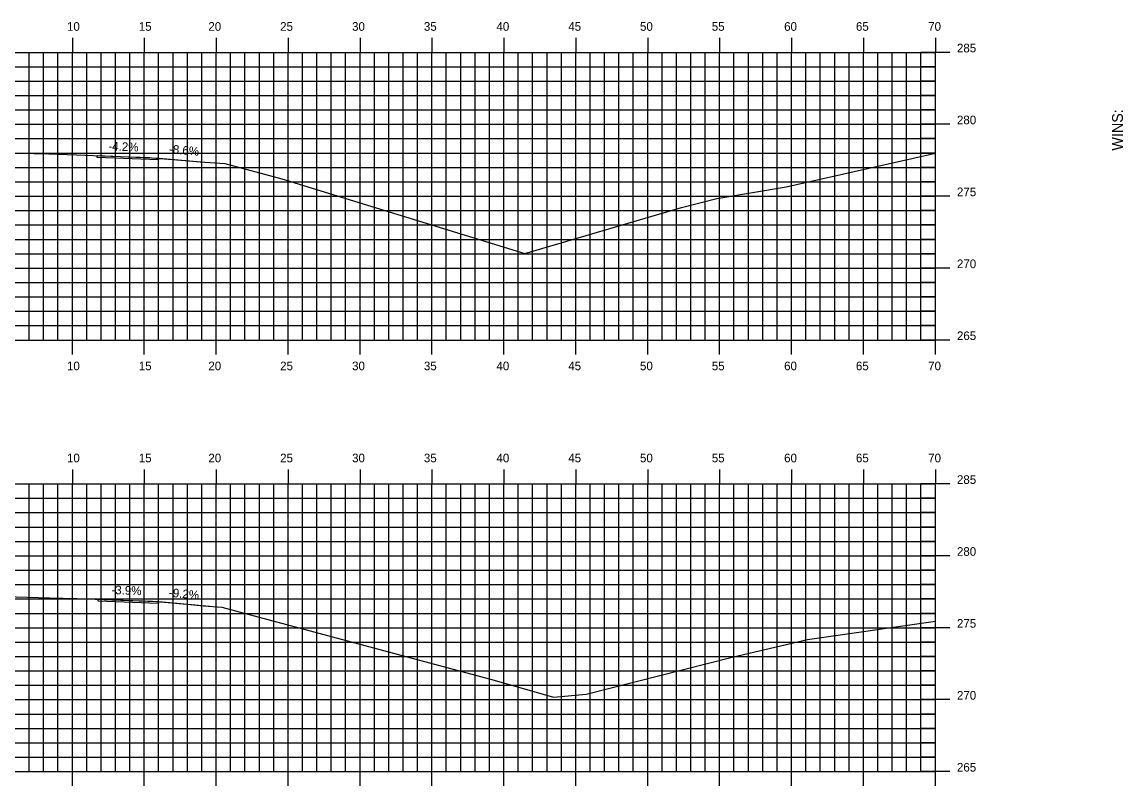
# Model space of a CAD drawing. Extents: x 1170543 to 1177585, y 609599 to 610623.
# Drawn here: x 1177285.7 to 1177362.2, y 610311.8 to 610364.9 of the extents above; entities that cross this region are included whole.
import ezdxf

# ---------------------------------------------------------------- set-up
doc = ezdxf.new("R2010")
doc.units = 0
for name, color, linetype in [('ANNOTATION', 7, 'Continuous'), ('BORDER', 7, 'Continuous'), ('D_Roadway_Centerline', 7, 'Continuous'), ('D_Roadway_Edge_TW', 7, 'Continuous'), ('H_V ANNOTATION', 7, 'Continuous'), ('MAJOR', 7, 'Continuous'), ('MINOR', 7, 'Continuous'), ('S_Roadway_Centerline', 7, 'Continuous')]:
    doc.layers.add(name, color=color, linetype=linetype)

msp = doc.modelspace()

# ---------------------------------------------------------------- linework, layer by layer
at = {"layer": 'D_Roadway_Centerline'}
for points in [[(1177290.898, 610355.624), (1177290.902, 610355.624), (1177294.668, 610355.465), (1177294.673, 610355.464), (1177295.168, 610355.443), (1177295.202, 610355.443), (1177298.637, 610355.149)], [(1177290.958, 610324.778), (1177291.906, 610324.741), (1177295.043, 610324.618), (1177295.043, 610324.618), (1177295.168, 610324.613), (1177295.172, 610324.613), (1177298.693, 610324.291)]]:
    msp.add_lwpolyline(points, dxfattribs=at)
at = {"layer": 'D_Roadway_Edge_TW'}
for points in [[(1177290.898, 610355.624), (1177294.667, 610355.465), (1177295.168, 610355.443), (1177295.168, 610355.318), (1177290.898, 610355.499), (1177290.898, 610355.624)], [(1177290.898, 610355.624), (1177294.667, 610355.465), (1177295.168, 610355.443), (1177295.168, 610355.318), (1177290.898, 610355.499), (1177290.898, 610355.624)], [(1177290.958, 610324.778), (1177295.042, 610324.618), (1177295.168, 610324.613), (1177295.168, 610324.488), (1177290.958, 610324.653), (1177290.958, 610324.778)], [(1177290.958, 610324.778), (1177295.042, 610324.618), (1177295.168, 610324.613), (1177295.168, 610324.488), (1177290.958, 610324.653), (1177290.958, 610324.778)]]:
    msp.add_lwpolyline(points, dxfattribs=at)
at = {"layer": 'MAJOR'}
for p, q in [((1177289.168, 610363.803), (1177289.168, 610362.801)), ((1177294.168, 610363.803), (1177294.168, 610362.801)), ((1177299.168, 610363.803), (1177299.168, 610362.801)), ((1177304.168, 610363.803), (1177304.168, 610362.801)), ((1177309.168, 610363.803), (1177309.168, 610362.801)), ((1177314.168, 610363.803), (1177314.168, 610362.801)), ((1177319.168, 610363.803), (1177319.168, 610362.801)), ((1177324.168, 610363.803), (1177324.168, 610362.801)), ((1177329.168, 610363.803), (1177329.168, 610362.801)), ((1177334.168, 610363.803), (1177334.168, 610362.801)), ((1177339.168, 610363.803), (1177339.168, 610362.801)), ((1177344.168, 610363.803), (1177344.168, 610362.801)), ((1177349.168, 610363.803), (1177349.168, 610362.801)), ((1177209.168, 610362.801), (1177349.168, 610362.801)), ((1177209.168, 610362.801), (1177349.168, 610362.801)), ((1177289.168, 610342.801), (1177289.168, 610362.801)), ((1177294.168, 610342.801), (1177294.168, 610362.801)), ((1177299.168, 610342.801), (1177299.168, 610362.801)), ((1177304.168, 610342.801), (1177304.168, 610362.801)), ((1177309.168, 610342.801), (1177309.168, 610362.801)), ((1177314.168, 610342.801), (1177314.168, 610362.801)), ((1177319.168, 610342.801), (1177319.168, 610362.801)), ((1177324.168, 610342.801), (1177324.168, 610362.801)), ((1177329.168, 610342.801), (1177329.168, 610362.801)), ((1177334.168, 610342.801), (1177334.168, 610362.801)), ((1177339.168, 610342.801), (1177339.168, 610362.801)), ((1177344.168, 610342.801), (1177344.168, 610362.801)), ((1177350.17, 610362.801), (1177348.166, 610362.801)), ((1177349.168, 610342.801), (1177349.168, 610362.801)), ((1177349.168, 610342.801), (1177349.168, 610362.801)), ((1177209.168, 610357.801), (1177349.168, 610357.801)), ((1177350.17, 610357.801), (1177348.166, 610357.801)), ((1177209.168, 610352.801), (1177349.168, 610352.801)), ((1177350.17, 610352.801), (1177348.166, 610352.801)), ((1177209.168, 610347.801), (1177349.168, 610347.801)), ((1177350.17, 610347.801), (1177348.166, 610347.801)), ((1177209.168, 610342.801), (1177349.168, 610342.801)), ((1177209.168, 610342.801), (1177349.168, 610342.801)), ((1177289.168, 610341.799), (1177289.168, 610342.801)), ((1177294.168, 610341.799), (1177294.168, 610342.801)), ((1177299.168, 610341.799), (1177299.168, 610342.801)), ((1177304.168, 610341.799), (1177304.168, 610342.801)), ((1177309.168, 610341.799), (1177309.168, 610342.801)), ((1177314.168, 610341.799), (1177314.168, 610342.801)), ((1177319.168, 610341.799), (1177319.168, 610342.801)), ((1177324.168, 610341.799), (1177324.168, 610342.801)), ((1177329.168, 610341.799), (1177329.168, 610342.801)), ((1177334.168, 610341.799), (1177334.168, 610342.801)), ((1177339.168, 610341.799), (1177339.168, 610342.801)), ((1177344.168, 610341.799), (1177344.168, 610342.801)), ((1177350.17, 610342.801), (1177348.166, 610342.801)), ((1177349.168, 610341.799), (1177349.168, 610342.801)), ((1177289.168, 610333.803), (1177289.168, 610332.801)), ((1177294.168, 610333.803), (1177294.168, 610332.801)), ((1177299.168, 610333.803), (1177299.168, 610332.801)), ((1177304.168, 610333.803), (1177304.168, 610332.801)), ((1177309.168, 610333.803), (1177309.168, 610332.801)), ((1177314.168, 610333.803), (1177314.168, 610332.801)), ((1177319.168, 610333.803), (1177319.168, 610332.801)), ((1177324.168, 610333.803), (1177324.168, 610332.801)), ((1177329.168, 610333.803), (1177329.168, 610332.801)), ((1177334.168, 610333.803), (1177334.168, 610332.801)), ((1177339.168, 610333.803), (1177339.168, 610332.801)), ((1177344.168, 610333.803), (1177344.168, 610332.801)), ((1177349.168, 610333.803), (1177349.168, 610332.801)), ((1177209.168, 610332.801), (1177349.168, 610332.801)), ((1177209.168, 610332.801), (1177349.168, 610332.801)), ((1177289.168, 610312.801), (1177289.168, 610332.801)), ((1177294.168, 610312.801), (1177294.168, 610332.801)), ((1177299.168, 610312.801), (1177299.168, 610332.801)), ((1177304.168, 610312.801), (1177304.168, 610332.801)), ((1177309.168, 610312.801), (1177309.168, 610332.801)), ((1177314.168, 610312.801), (1177314.168, 610332.801)), ((1177319.168, 610312.801), (1177319.168, 610332.801)), ((1177324.168, 610312.801), (1177324.168, 610332.801)), ((1177329.168, 610312.801), (1177329.168, 610332.801)), ((1177334.168, 610312.801), (1177334.168, 610332.801)), ((1177339.168, 610312.801), (1177339.168, 610332.801)), ((1177344.168, 610312.801), (1177344.168, 610332.801)), ((1177350.17, 610332.801), (1177348.166, 610332.801)), ((1177349.168, 610312.801), (1177349.168, 610332.801)), ((1177349.168, 610312.801), (1177349.168, 610332.801)), ((1177209.168, 610327.801), (1177349.168, 610327.801)), ((1177350.17, 610327.801), (1177348.166, 610327.801)), ((1177209.168, 610322.801), (1177349.168, 610322.801)), ((1177350.17, 610322.801), (1177348.166, 610322.801)), ((1177209.168, 610317.801), (1177349.168, 610317.801)), ((1177350.17, 610317.801), (1177348.166, 610317.801)), ((1177209.168, 610312.801), (1177349.168, 610312.801)), ((1177209.168, 610312.801), (1177349.168, 610312.801)), ((1177289.168, 610311.799), (1177289.168, 610312.801)), ((1177294.168, 610311.799), (1177294.168, 610312.801)), ((1177299.168, 610311.799), (1177299.168, 610312.801)), ((1177304.168, 610311.799), (1177304.168, 610312.801)), ((1177309.168, 610311.799), (1177309.168, 610312.801)), ((1177314.168, 610311.799), (1177314.168, 610312.801)), ((1177319.168, 610311.799), (1177319.168, 610312.801)), ((1177324.168, 610311.799), (1177324.168, 610312.801)), ((1177329.168, 610311.799), (1177329.168, 610312.801)), ((1177334.168, 610311.799), (1177334.168, 610312.801)), ((1177339.168, 610311.799), (1177339.168, 610312.801)), ((1177344.168, 610311.799), (1177344.168, 610312.801)), ((1177350.17, 610312.801), (1177348.166, 610312.801)), ((1177349.168, 610311.799), (1177349.168, 610312.801))]:
    msp.add_line(p, q, dxfattribs=at)
at = {"layer": 'MINOR'}
for p, q in [((1177286.168, 610342.801), (1177286.168, 610362.801)), ((1177287.168, 610342.801), (1177287.168, 610362.801)), ((1177288.168, 610342.801), (1177288.168, 610362.801)), ((1177290.168, 610342.801), (1177290.168, 610362.801)), ((1177291.168, 610342.801), (1177291.168, 610362.801)), ((1177292.168, 610342.801), (1177292.168, 610362.801)), ((1177293.168, 610342.801), (1177293.168, 610362.801)), ((1177295.168, 610342.801), (1177295.168, 610362.801)), ((1177296.168, 610342.801), (1177296.168, 610362.801)), ((1177297.168, 610342.801), (1177297.168, 610362.801)), ((1177298.168, 610342.801), (1177298.168, 610362.801)), ((1177300.168, 610342.801), (1177300.168, 610362.801)), ((1177301.168, 610342.801), (1177301.168, 610362.801)), ((1177302.168, 610342.801), (1177302.168, 610362.801)), ((1177303.168, 610342.801), (1177303.168, 610362.801)), ((1177305.168, 610342.801), (1177305.168, 610362.801)), ((1177306.168, 610342.801), (1177306.168, 610362.801)), ((1177307.168, 610342.801), (1177307.168, 610362.801)), ((1177308.168, 610342.801), (1177308.168, 610362.801)), ((1177310.168, 610342.801), (1177310.168, 610362.801)), ((1177311.168, 610342.801), (1177311.168, 610362.801)), ((1177312.168, 610342.801), (1177312.168, 610362.801)), ((1177313.168, 610342.801), (1177313.168, 610362.801)), ((1177315.168, 610342.801), (1177315.168, 610362.801)), ((1177316.168, 610342.801), (1177316.168, 610362.801)), ((1177317.168, 610342.801), (1177317.168, 610362.801)), ((1177318.168, 610342.801), (1177318.168, 610362.801)), ((1177320.168, 610342.801), (1177320.168, 610362.801)), ((1177321.168, 610342.801), (1177321.168, 610362.801)), ((1177322.168, 610342.801), (1177322.168, 610362.801)), ((1177323.168, 610342.801), (1177323.168, 610362.801)), ((1177325.168, 610342.801), (1177325.168, 610362.801)), ((1177326.168, 610342.801), (1177326.168, 610362.801)), ((1177327.168, 610342.801), (1177327.168, 610362.801)), ((1177328.168, 610342.801), (1177328.168, 610362.801)), ((1177330.168, 610342.801), (1177330.168, 610362.801)), ((1177331.168, 610342.801), (1177331.168, 610362.801)), ((1177332.168, 610342.801), (1177332.168, 610362.801)), ((1177333.168, 610342.801), (1177333.168, 610362.801)), ((1177335.168, 610342.801), (1177335.168, 610362.801)), ((1177336.168, 610342.801), (1177336.168, 610362.801)), ((1177337.168, 610342.801), (1177337.168, 610362.801)), ((1177338.168, 610342.801), (1177338.168, 610362.801)), ((1177340.168, 610342.801), (1177340.168, 610362.801)), ((1177341.168, 610342.801), (1177341.168, 610362.801)), ((1177342.168, 610342.801), (1177342.168, 610362.801)), ((1177343.168, 610342.801), (1177343.168, 610362.801)), ((1177345.168, 610342.801), (1177345.168, 610362.801)), ((1177346.168, 610342.801), (1177346.168, 610362.801)), ((1177347.168, 610342.801), (1177347.168, 610362.801)), ((1177348.168, 610342.801), (1177348.168, 610362.801)), ((1177209.168, 610361.801), (1177349.168, 610361.801)), ((1177349.168, 610361.801), (1177348.166, 610361.801)), ((1177209.168, 610360.801), (1177349.168, 610360.801)), ((1177349.168, 610360.801), (1177348.166, 610360.801)), ((1177209.168, 610359.801), (1177349.168, 610359.801)), ((1177349.168, 610359.801), (1177348.166, 610359.801)), ((1177209.168, 610358.801), (1177349.168, 610358.801)), ((1177349.168, 610358.801), (1177348.166, 610358.801)), ((1177209.168, 610356.801), (1177349.168, 610356.801)), ((1177349.168, 610356.801), (1177348.166, 610356.801)), ((1177209.168, 610355.801), (1177349.168, 610355.801)), ((1177349.168, 610355.801), (1177348.166, 610355.801)), ((1177209.168, 610354.801), (1177349.168, 610354.801)), ((1177349.168, 610354.801), (1177348.166, 610354.801)), ((1177209.168, 610353.801), (1177349.168, 610353.801)), ((1177349.168, 610353.801), (1177348.166, 610353.801)), ((1177209.168, 610351.801), (1177349.168, 610351.801)), ((1177349.168, 610351.801), (1177348.166, 610351.801)), ((1177209.168, 610350.801), (1177349.168, 610350.801)), ((1177349.168, 610350.801), (1177348.166, 610350.801)), ((1177209.168, 610349.801), (1177349.168, 610349.801)), ((1177349.168, 610349.801), (1177348.166, 610349.801)), ((1177209.168, 610348.801), (1177349.168, 610348.801)), ((1177349.168, 610348.801), (1177348.166, 610348.801)), ((1177209.168, 610346.801), (1177349.168, 610346.801)), ((1177349.168, 610346.801), (1177348.166, 610346.801)), ((1177209.168, 610345.801), (1177349.168, 610345.801)), ((1177349.168, 610345.801), (1177348.166, 610345.801)), ((1177209.168, 610344.801), (1177349.168, 610344.801)), ((1177349.168, 610344.801), (1177348.166, 610344.801)), ((1177209.168, 610343.801), (1177349.168, 610343.801)), ((1177349.168, 610343.801), (1177348.166, 610343.801)), ((1177286.168, 610312.801), (1177286.168, 610332.801)), ((1177287.168, 610312.801), (1177287.168, 610332.801)), ((1177288.168, 610312.801), (1177288.168, 610332.801)), ((1177290.168, 610312.801), (1177290.168, 610332.801)), ((1177291.168, 610312.801), (1177291.168, 610332.801)), ((1177292.168, 610312.801), (1177292.168, 610332.801)), ((1177293.168, 610312.801), (1177293.168, 610332.801)), ((1177295.168, 610312.801), (1177295.168, 610332.801)), ((1177296.168, 610312.801), (1177296.168, 610332.801)), ((1177297.168, 610312.801), (1177297.168, 610332.801)), ((1177298.168, 610312.801), (1177298.168, 610332.801)), ((1177300.168, 610312.801), (1177300.168, 610332.801)), ((1177301.168, 610312.801), (1177301.168, 610332.801)), ((1177302.168, 610312.801), (1177302.168, 610332.801)), ((1177303.168, 610312.801), (1177303.168, 610332.801)), ((1177305.168, 610312.801), (1177305.168, 610332.801)), ((1177306.168, 610312.801), (1177306.168, 610332.801)), ((1177307.168, 610312.801), (1177307.168, 610332.801)), ((1177308.168, 610312.801), (1177308.168, 610332.801)), ((1177310.168, 610312.801), (1177310.168, 610332.801)), ((1177311.168, 610312.801), (1177311.168, 610332.801)), ((1177312.168, 610312.801), (1177312.168, 610332.801)), ((1177313.168, 610312.801), (1177313.168, 610332.801)), ((1177315.168, 610312.801), (1177315.168, 610332.801)), ((1177316.168, 610312.801), (1177316.168, 610332.801)), ((1177317.168, 610312.801), (1177317.168, 610332.801)), ((1177318.168, 610312.801), (1177318.168, 610332.801)), ((1177320.168, 610312.801), (1177320.168, 610332.801)), ((1177321.168, 610312.801), (1177321.168, 610332.801)), ((1177322.168, 610312.801), (1177322.168, 610332.801)), ((1177323.168, 610312.801), (1177323.168, 610332.801)), ((1177325.168, 610312.801), (1177325.168, 610332.801)), ((1177326.168, 610312.801), (1177326.168, 610332.801)), ((1177327.168, 610312.801), (1177327.168, 610332.801)), ((1177328.168, 610312.801), (1177328.168, 610332.801)), ((1177330.168, 610312.801), (1177330.168, 610332.801)), ((1177331.168, 610312.801), (1177331.168, 610332.801)), ((1177332.168, 610312.801), (1177332.168, 610332.801)), ((1177333.168, 610312.801), (1177333.168, 610332.801)), ((1177335.168, 610312.801), (1177335.168, 610332.801)), ((1177336.168, 610312.801), (1177336.168, 610332.801)), ((1177337.168, 610312.801), (1177337.168, 610332.801)), ((1177338.168, 610312.801), (1177338.168, 610332.801)), ((1177340.168, 610312.801), (1177340.168, 610332.801)), ((1177341.168, 610312.801), (1177341.168, 610332.801)), ((1177342.168, 610312.801), (1177342.168, 610332.801)), ((1177343.168, 610312.801), (1177343.168, 610332.801)), ((1177345.168, 610312.801), (1177345.168, 610332.801)), ((1177346.168, 610312.801), (1177346.168, 610332.801)), ((1177347.168, 610312.801), (1177347.168, 610332.801)), ((1177348.168, 610312.801), (1177348.168, 610332.801)), ((1177209.168, 610331.801), (1177349.168, 610331.801)), ((1177349.168, 610331.801), (1177348.166, 610331.801)), ((1177209.168, 610330.801), (1177349.168, 610330.801)), ((1177349.168, 610330.801), (1177348.166, 610330.801)), ((1177209.168, 610329.801), (1177349.168, 610329.801)), ((1177349.168, 610329.801), (1177348.166, 610329.801)), ((1177209.168, 610328.801), (1177349.168, 610328.801)), ((1177349.168, 610328.801), (1177348.166, 610328.801)), ((1177209.168, 610326.801), (1177349.168, 610326.801)), ((1177349.168, 610326.801), (1177348.166, 610326.801)), ((1177209.168, 610325.801), (1177349.168, 610325.801)), ((1177349.168, 610325.801), (1177348.166, 610325.801)), ((1177209.168, 610324.801), (1177349.168, 610324.801)), ((1177349.168, 610324.801), (1177348.166, 610324.801)), ((1177209.168, 610323.801), (1177349.168, 610323.801)), ((1177349.168, 610323.801), (1177348.166, 610323.801)), ((1177209.168, 610321.801), (1177349.168, 610321.801)), ((1177349.168, 610321.801), (1177348.166, 610321.801)), ((1177209.168, 610320.801), (1177349.168, 610320.801)), ((1177349.168, 610320.801), (1177348.166, 610320.801)), ((1177209.168, 610319.801), (1177349.168, 610319.801)), ((1177349.168, 610319.801), (1177348.166, 610319.801)), ((1177209.168, 610318.801), (1177349.168, 610318.801)), ((1177349.168, 610318.801), (1177348.166, 610318.801)), ((1177209.168, 610316.801), (1177349.168, 610316.801)), ((1177349.168, 610316.801), (1177348.166, 610316.801)), ((1177209.168, 610315.801), (1177349.168, 610315.801)), ((1177349.168, 610315.801), (1177348.166, 610315.801)), ((1177209.168, 610314.801), (1177349.168, 610314.801)), ((1177349.168, 610314.801), (1177348.166, 610314.801)), ((1177209.168, 610313.801), (1177349.168, 610313.801)), ((1177349.168, 610313.801), (1177348.166, 610313.801))]:
    msp.add_line(p, q, dxfattribs=at)
at = {"layer": 'S_Roadway_Centerline'}
for points in [[(1177284.464, 610355.818), (1177287.54, 610355.736), (1177289.464, 610355.684), (1177291.831, 610355.585), (1177294.557, 610355.498), (1177294.667, 610355.465), (1177297.001, 610355.274), (1177298.051, 610355.193), (1177299.771, 610355.064), (1177303.725, 610354.005), (1177320.634, 610348.828), (1177331.513, 610352.01), (1177333.985, 610352.632), (1177338.786, 610353.459), (1177349.168, 610355.791)], [(1177284.503, 610324.972), (1177287.586, 610324.887), (1177289.503, 610324.835), (1177292.005, 610324.737), (1177294.736, 610324.649), (1177295.042, 610324.618), (1177297.37, 610324.419), (1177298.278, 610324.323), (1177299.564, 610324.223), (1177318.5, 610319.153), (1177322.626, 610317.983), (1177324.882, 610318.18), (1177335.048, 610320.751), (1177340.269, 610321.981), (1177349.168, 610323.258)]]:
    msp.add_lwpolyline(points, dxfattribs=at)

# ---------------------------------------------------------------- texts
at = {"layer": 'ANNOTATION'}
for s, rotation, p in [('-4.2%', 357.57525, (1177291.662, 610355.993)), ('-8.6%', 355.10951, (1177295.864, 610355.79)), ('-3.9%', 357.75915, (1177291.869, 610325.143)), ('-9.2%', 354.76672, (1177295.862, 610324.954))]:
    msp.add_text(s, height=0.6, rotation=rotation, dxfattribs=at).set_placement(p)
at = {"layer": 'BORDER'}
msp.add_text('WINS:', height=0.7453, rotation=90, dxfattribs=at).set_placement((1177362.203, 610355.969))
at = {"layer": 'H_V ANNOTATION'}
for s, p in [('10', (1177288.793, 610364.301)), ('15', (1177293.785, 610364.301)), ('20', (1177298.622, 610364.301)), ('25', (1177303.614, 610364.301)), ('30', (1177308.616, 610364.301)), ('35', (1177313.608, 610364.301)), ('40', (1177318.654, 610364.301)), ('45', (1177323.646, 610364.301)), ('50', (1177328.632, 610364.301)), ('55', (1177333.624, 610364.301)), ('60', (1177338.654, 610364.301)), ('65', (1177343.646, 610364.301)), ('70', (1177348.67, 610364.301)), ('285', (1177350.668, 610362.801)), ('280', (1177350.668, 610357.801)), ('275', (1177350.668, 610352.801)), ('270', (1177350.668, 610347.801)), ('265', (1177350.668, 610342.801)), ('10', (1177288.793, 610340.701)), ('15', (1177293.785, 610340.701)), ('20', (1177298.622, 610340.701)), ('25', (1177303.614, 610340.701)), ('30', (1177308.616, 610340.701)), ('35', (1177313.608, 610340.701)), ('40', (1177318.654, 610340.701)), ('45', (1177323.646, 610340.701)), ('50', (1177328.632, 610340.701)), ('55', (1177333.624, 610340.701)), ('60', (1177338.654, 610340.701)), ('65', (1177343.646, 610340.701)), ('70', (1177348.67, 610340.701)), ('10', (1177288.793, 610334.301)), ('15', (1177293.785, 610334.301)), ('20', (1177298.622, 610334.301)), ('25', (1177303.614, 610334.301)), ('30', (1177308.616, 610334.301)), ('35', (1177313.608, 610334.301)), ('40', (1177318.654, 610334.301)), ('45', (1177323.646, 610334.301)), ('50', (1177328.632, 610334.301)), ('55', (1177333.624, 610334.301)), ('60', (1177338.654, 610334.301)), ('65', (1177343.646, 610334.301)), ('70', (1177348.67, 610334.301)), ('285', (1177350.668, 610332.801)), ('280', (1177350.668, 610327.801)), ('275', (1177350.668, 610322.801)), ('270', (1177350.668, 610317.801)), ('265', (1177350.668, 610312.801))]:
    msp.add_text(s, height=0.6, dxfattribs=at).set_placement(p)

doc.saveas('drawing.dxf')
